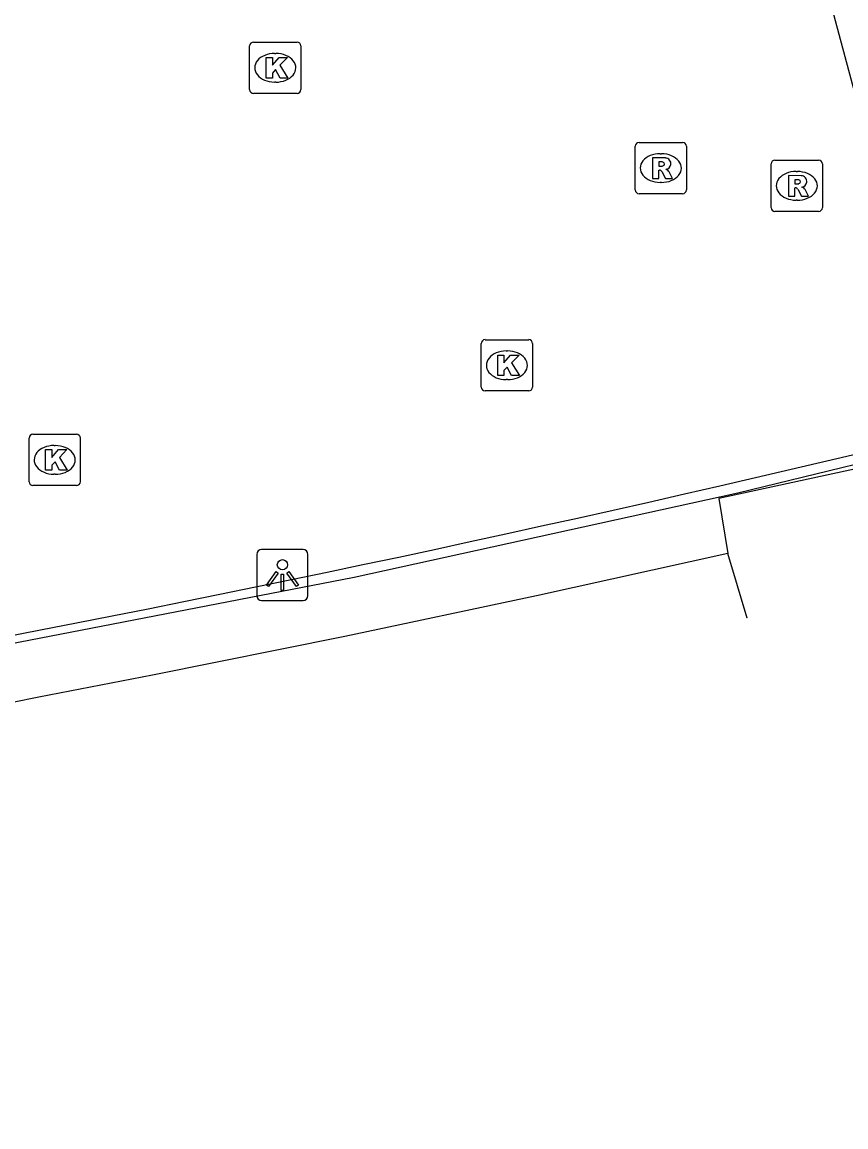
# Model space of a CAD drawing. Extents: x 160806 to 161707, y 383697 to 384148.
# Drawn here: x 161158.56 to 161174.65, y 383704.65 to 383726.21 of the extents above; entities that cross this region are included whole.
import ezdxf

# ---------------------------------------------------------------- set-up
doc = ezdxf.new("R2010")
doc.units = 0
for name, color, linetype in [('IMGEO_Geluidsscherm', 7, 'Continuous'), ('IMGEO_Kolk', 7, 'Continuous'), ('IMGEO_Lichtpunt', 7, 'Continuous'), ('IMGEO_Muur', 7, 'Continuous'), ('IMGEO_Pand', 7, 'Continuous'), ('IMGEO_Rijbaan_lokaal_open', 7, 'Continuous'), ('IMGEO_Rioolput', 7, 'Continuous')]:
    doc.layers.add(name, color=color, linetype=linetype)

msp = doc.modelspace()

# ---------------------------------------------------------------- linework, layer by layer
at = {"layer": 'IMGEO_Geluidsscherm'}
msp.add_lwpolyline([(161256.51, 383743.12), (161249.612, 383739.954), (161248.72, 383739.54), (161241.963, 383736.873), (161236.193, 383734.685), (161228.693, 383732.22), (161217.372, 383729.033), (161206.635, 383726.018), (161197.727, 383723.507), (161189.766, 383721.326), (161181.188, 383719.127), (161172.534, 383717.021), (161165.045, 383715.375), (161153.988, 383713.232), (161142.982, 383711.386), (161133.826, 383710.13), (161117.867, 383708.27), (161103.056, 383706.669), (161093.058, 383705.562), (161084.681, 383704.654)], dxfattribs=at)
at = {"layer": 'IMGEO_Kolk'}
for p, q in [((161163.081, 383725.819), (161163.933, 383725.819)), ((161163.006, 383724.893), (161163.006, 383725.745)), ((161163.494, 383725.599), (161163.519, 383725.599)), ((161164.007, 383725.745), (161164.007, 383724.893)), ((161163.517, 383725.039), (161163.492, 383725.039)), ((161163.933, 383724.819), (161163.081, 383724.819)), ((161167.527, 383719.088), (161167.527, 383719.94)), ((161167.602, 383720.014), (161168.454, 383720.014)), ((161168.528, 383719.94), (161168.528, 383719.088)), ((161168.015, 383719.794), (161168.04, 383719.794)), ((161168.038, 383719.234), (161168.013, 383719.234)), ((161168.454, 383719.014), (161167.602, 383719.014)), ((161158.7, 383717.243), (161158.7, 383718.095)), ((161158.775, 383718.169), (161159.627, 383718.169)), ((161159.701, 383718.095), (161159.701, 383717.243)), ((161159.188, 383717.949), (161159.213, 383717.949)), ((161159.211, 383717.389), (161159.186, 383717.389)), ((161159.627, 383717.169), (161158.775, 383717.169))]:
    msp.add_line(p, q, dxfattribs=at)
for points in [[(161163.081, 383725.819), (161163.933, 383725.819)], [(161163.006, 383724.893), (161163.006, 383725.745)], [(161164.007, 383725.745), (161164.007, 383724.893)], [(161163.327, 383725.519), (161163.45, 383725.519), (161163.45, 383725.368), (161163.58, 383725.519), (161163.744, 383725.519), (161163.598, 383725.368), (161163.751, 383725.119), (161163.599, 383725.119), (161163.514, 383725.283), (161163.45, 383725.216), (161163.45, 383725.119), (161163.327, 383725.119), (161163.327, 383725.519)], [(161163.933, 383724.819), (161163.081, 383724.819)], [(161167.527, 383719.088), (161167.527, 383719.94)], [(161167.602, 383720.014), (161168.454, 383720.014)], [(161168.528, 383719.94), (161168.528, 383719.088)], [(161167.848, 383719.714), (161167.971, 383719.714), (161167.971, 383719.563), (161168.101, 383719.714), (161168.265, 383719.714), (161168.119, 383719.563), (161168.272, 383719.314), (161168.12, 383719.314), (161168.035, 383719.478), (161167.971, 383719.411), (161167.971, 383719.314), (161167.848, 383719.314), (161167.848, 383719.714)], [(161168.454, 383719.014), (161167.602, 383719.014)], [(161158.7, 383717.243), (161158.7, 383718.095)], [(161158.775, 383718.169), (161159.627, 383718.169)], [(161159.701, 383718.095), (161159.701, 383717.243)], [(161159.021, 383717.869), (161159.144, 383717.869), (161159.144, 383717.718), (161159.274, 383717.869), (161159.438, 383717.869), (161159.292, 383717.718), (161159.445, 383717.469), (161159.293, 383717.469), (161159.208, 383717.633), (161159.144, 383717.566), (161159.144, 383717.469), (161159.021, 383717.469), (161159.021, 383717.869)], [(161159.627, 383717.169), (161158.775, 383717.169)]]:
    msp.add_lwpolyline(points, dxfattribs=at)
for centre, start, end in [((161163.083, 383725.743), 91.552, 178.448), ((161163.083, 383725.743), 91.552, 178.448), ((161163.931, 383725.743), 1.552, 88.448), ((161163.931, 383725.743), 1.552, 88.448), ((161163.083, 383724.895), 181.552, 268.448), ((161163.083, 383724.895), 181.552, 268.448), ((161163.931, 383724.895), 271.552, 358.448), ((161163.931, 383724.895), 271.552, 358.448), ((161167.604, 383719.938), 91.552, 178.448), ((161167.604, 383719.938), 91.552, 178.448), ((161168.452, 383719.938), 1.552, 88.448), ((161168.452, 383719.938), 1.552, 88.448), ((161167.604, 383719.09), 181.552, 268.448), ((161167.604, 383719.09), 181.552, 268.448), ((161168.452, 383719.09), 271.552, 358.448), ((161168.452, 383719.09), 271.552, 358.448), ((161158.777, 383718.093), 91.552, 178.448), ((161158.777, 383718.093), 91.552, 178.448), ((161159.625, 383718.093), 1.552, 88.448), ((161159.625, 383718.093), 1.552, 88.448), ((161158.777, 383717.245), 181.552, 268.448), ((161158.777, 383717.245), 181.552, 268.448), ((161159.625, 383717.245), 271.552, 358.448), ((161159.625, 383717.245), 271.552, 358.448)]:
    msp.add_arc(centre, 0.0765, start, end, dxfattribs=at)
for centre, major_axis, ratio, start_param, end_param in [((161163.493, 383725.319), (-0.387, 0.002), 0.722429, 4.712389, 7.853982), ((161163.518, 383725.319), (-0.39, 0.002), 0.717154, 1.570796, 4.712389), ((161168.014, 383719.514), (-0.387, 0.002), 0.722429, 4.712389, 7.853982), ((161168.039, 383719.514), (-0.39, 0.002), 0.717154, 1.570796, 4.712389), ((161159.187, 383717.669), (-0.387, 0.002), 0.722429, 4.712389, 7.853982), ((161159.212, 383717.669), (-0.39, 0.002), 0.717154, 1.570796, 4.712389)]:
    msp.add_ellipse(centre, major_axis=major_axis, ratio=ratio, start_param=start_param, end_param=end_param, dxfattribs=at)
at = {"layer": 'IMGEO_Lichtpunt'}
for p, q in [((161164.049, 383715.92), (161163.241, 383715.92)), ((161164.049, 383715.92), (161163.241, 383715.92)), ((161163.147, 383715.825), (161163.147, 383715.018)), ((161163.147, 383715.825), (161163.147, 383715.018)), ((161164.143, 383715.018), (161164.143, 383715.825)), ((161164.143, 383715.018), (161164.143, 383715.825)), ((161163.241, 383714.924), (161164.049, 383714.924)), ((161163.241, 383714.924), (161164.049, 383714.924))]:
    msp.add_line(p, q, dxfattribs=at)
for points in [[(161163.521, 383715.489), (161163.56, 383715.461), (161163.372, 383715.199), (161163.334, 383715.226), (161163.521, 383715.489)], [(161163.623, 383715.441), (161163.67, 383715.441), (161163.67, 383715.119), (161163.623, 383715.119), (161163.623, 383715.441)], [(161163.733, 383715.461), (161163.771, 383715.488), (161163.958, 383715.226), (161163.919, 383715.198), (161163.733, 383715.461)]]:
    msp.add_lwpolyline(points, dxfattribs=at)
msp.add_circle((161163.646, 383715.623), 0.0994, dxfattribs=at)
for centre, start, end in [((161163.241, 383715.825), 90, 180), ((161163.241, 383715.825), 90, 180), ((161164.049, 383715.825), 0, 90), ((161164.049, 383715.825), 0, 90), ((161163.241, 383715.018), 180, 270), ((161163.241, 383715.018), 180, 270), ((161164.049, 383715.018), 270, 0), ((161164.049, 383715.018), 270, 360)]:
    msp.add_arc(centre, 0.0946, start, end, dxfattribs=at)
at = {"layer": 'IMGEO_Muur'}
msp.add_lwpolyline([(161172.338, 383715.845), (161168.604, 383715.017), (161164.862, 383714.223), (161161.112, 383713.465), (161158.891, 383713.037), (161158.377, 383712.938), (161157.356, 383712.741), (161153.594, 383712.053), (161151.71, 383711.722), (161149.825, 383711.4), (161146.05, 383710.782), (161145, 383710.62), (161144.534, 383710.549), (161142.269, 383710.2), (161138.483, 383709.653), (161134.692, 383709.141), (161130.897, 383708.665), (161126.199, 383708.113)], dxfattribs=at)
msp.add_arc((161084.768, 384096.565), 389.342, 276.77953, 283.50053, dxfattribs=at)
at = {"layer": 'IMGEO_Pand'}
for points in [[(161175.586, 383716.594), (161175.353, 383717.607), (161172.166, 383716.915), (161172.338, 383715.845)], [(161172.716, 383714.583), (161172.716, 383714.583), (161172.338, 383715.845)]]:
    msp.add_lwpolyline(points, dxfattribs=at)
at = {"layer": 'IMGEO_Rijbaan_lokaal_open'}
msp.add_lwpolyline([(161172.961, 383731.747), (161175.983, 383720.477), (161176.601, 383718.175)], dxfattribs=at)
at = {"layer": 'IMGEO_Rioolput'}
for p, q in [((161170.607, 383723.862), (161171.459, 383723.862)), ((161170.532, 383722.936), (161170.532, 383723.788)), ((161171.02, 383723.642), (161171.045, 383723.642)), ((161171.533, 383723.788), (161171.533, 383722.936)), ((161173.186, 383722.59), (161173.186, 383723.442)), ((161173.261, 383723.516), (161174.113, 383723.516)), ((161174.187, 383723.442), (161174.187, 383722.59)), ((161173.674, 383723.296), (161173.699, 383723.296)), ((161171.043, 383723.082), (161171.018, 383723.082)), ((161171.459, 383722.862), (161170.607, 383722.862)), ((161173.697, 383722.736), (161173.672, 383722.736)), ((161174.113, 383722.516), (161173.261, 383722.516))]:
    msp.add_line(p, q, dxfattribs=at)
for points in [[(161170.607, 383723.862), (161171.459, 383723.862)], [(161170.532, 383722.936), (161170.532, 383723.788)], [(161171.533, 383723.788), (161171.533, 383722.936)], [(161171.121, 383723.56), (161170.869, 383723.562), (161170.869, 383723.162)], [(161171.047, 383723.481), (161170.993, 383723.481), (161170.993, 383723.4)], [(161170.993, 383723.4), (161171.045, 383723.4)], [(161173.186, 383722.59), (161173.186, 383723.442)], [(161173.261, 383723.516), (161174.113, 383723.516)], [(161174.187, 383723.442), (161174.187, 383722.59)], [(161170.869, 383723.162), (161170.993, 383723.162), (161170.993, 383723.324), (161171.004, 383723.324)], [(161171.051, 383723.295), (161171.122, 383723.162), (161171.262, 383723.162), (161171.197, 383723.288)], [(161173.775, 383723.214), (161173.523, 383723.216), (161173.523, 383722.816)], [(161173.523, 383722.816), (161173.647, 383722.816), (161173.647, 383722.978), (161173.658, 383722.978)], [(161173.701, 383723.135), (161173.647, 383723.135), (161173.647, 383723.054)], [(161173.647, 383723.054), (161173.699, 383723.054)], [(161171.459, 383722.862), (161170.607, 383722.862)], [(161173.705, 383722.949), (161173.776, 383722.816), (161173.916, 383722.816), (161173.851, 383722.942)], [(161174.113, 383722.516), (161173.261, 383722.516)]]:
    msp.add_lwpolyline(points, dxfattribs=at)
for centre, radius, start, end in [((161170.609, 383723.786), 0.0765, 91.552, 178.448), ((161170.609, 383723.786), 0.0765, 91.552, 178.448), ((161171.457, 383723.786), 0.0765, 1.552, 88.448), ((161171.457, 383723.786), 0.0765, 1.552, 88.448), ((161171.029, 383723.589), 0.19, 274.7715, 282.9687), ((161171.053, 383723.385), 0.0964, 77.0061, 93.1865), ((161171.067, 383723.442), 0.0378, 276.6634, 79.6772), ((161171.12, 383723.45), 0.109, 350.3612, 89.416), ((161171.118, 383723.45), 0.112, 277.5842, 350.9817), ((161173.263, 383723.44), 0.0765, 91.552, 178.448), ((161173.263, 383723.44), 0.0765, 91.552, 178.448), ((161174.111, 383723.44), 0.0765, 1.552, 88.448), ((161174.111, 383723.44), 0.0765, 1.552, 88.448), ((161171.003, 383723.271), 0.0533, 26.0293, 88.6989), ((161171.102, 383723.235), 0.108, 29.5134, 73.7905), ((161173.774, 383723.104), 0.109, 350.3612, 89.416), ((161173.657, 383722.925), 0.0533, 26.0293, 88.6989), ((161173.683, 383723.243), 0.19, 274.7715, 282.9687), ((161173.707, 383723.039), 0.0964, 77.0061, 93.1865), ((161173.721, 383723.096), 0.0378, 276.6634, 79.6772), ((161173.772, 383723.104), 0.112, 277.5842, 350.9817), ((161173.756, 383722.889), 0.108, 29.5134, 73.7905), ((161170.609, 383722.938), 0.0765, 181.552, 268.448), ((161170.609, 383722.938), 0.0765, 181.552, 268.448), ((161171.457, 383722.938), 0.0765, 271.552, 358.448), ((161171.457, 383722.938), 0.0765, 271.552, 358.448), ((161173.263, 383722.592), 0.0765, 181.552, 268.448), ((161173.263, 383722.592), 0.0765, 181.552, 268.448), ((161174.111, 383722.592), 0.0765, 271.552, 358.448), ((161174.111, 383722.592), 0.0765, 271.552, 358.448)]:
    msp.add_arc(centre, radius, start, end, dxfattribs=at)
for centre, major_axis, ratio, start_param, end_param in [((161171.019, 383723.362), (-0.387, 0.002), 0.722429, 4.712389, 7.853982), ((161171.044, 383723.362), (-0.39, 0.002), 0.717154, 1.570796, 4.712389), ((161173.673, 383723.016), (-0.387, 0.002), 0.722429, 4.712389, 7.853982), ((161173.698, 383723.016), (-0.39, 0.002), 0.717154, 1.570796, 4.712389)]:
    msp.add_ellipse(centre, major_axis=major_axis, ratio=ratio, start_param=start_param, end_param=end_param, dxfattribs=at)

doc.saveas('drawing.dxf')
